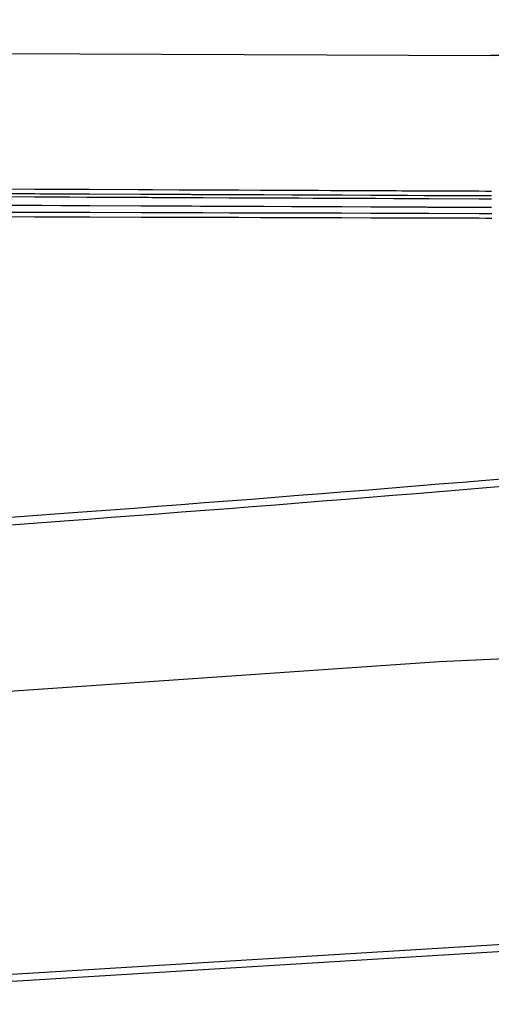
# Model space of a CAD drawing. Extents: x 2145380 to 2157287, y 139568 to 149130.
# Drawn here: x 2146012.6 to 2146054.3, y 142917.6 to 143004.3 of the extents above; entities that cross this region are included whole.
import ezdxf

# ---------------------------------------------------------------- set-up
doc = ezdxf.new("R2010")
doc.units = 0
doc.layers.add('PR_PREVIOUSLY CONSTRUCTED', color=7, linetype='Continuous')
doc.layers.add('TOPO_Curb Back', color=7, linetype='Continuous')

msp = doc.modelspace()

# ---------------------------------------------------------------- linework, layer by layer
at = {"layer": 'PR_PREVIOUSLY CONSTRUCTED'}
for p, q in [((2146390.611, 143004.326), (2146054.286, 143001.137)), ((2145754.509, 143002.444), (2146054.286, 143001.137)), ((2145799.627, 142990.247), (2146054.234, 142989.137)), ((2145856.806, 142948.826), (2146016.48, 142960.598)), ((2145856.855, 142948.161), (2146016.529, 142959.933))]:
    msp.add_line(p, q, dxfattribs=at)
for points in [[(2146009.928, 142989.33), (2146013.91, 142989.313), (2146014.369, 142989.311), (2146014.465, 142989.31), (2146014.477, 142989.31), (2146014.516, 142989.31), (2146014.52, 142989.31), (2146016.231, 142989.303), (2146016.433, 142989.302), (2146016.476, 142989.302), (2146016.481, 142989.302), (2146016.96, 142989.3), (2146017.017, 142989.299), (2146018.531, 142989.293), (2146018.568, 142989.293), (2146018.572, 142989.293), (2146018.711, 142989.292), (2146018.73, 142989.292), (2146018.732, 142989.292), (2146018.762, 142989.292), (2146018.766, 142989.292), (2146023.313, 142989.272), (2146023.854, 142989.27), (2146023.967, 142989.269), (2146023.981, 142989.269), (2146024.286, 142989.268), (2146024.323, 142989.268), (2146024.331, 142989.268), (2146024.332, 142989.268), (2146026.692, 142989.257), (2146026.979, 142989.256), (2146027.712, 142989.253), (2146027.802, 142989.252), (2146028.569, 142989.249), (2146028.57, 142989.249), (2146028.573, 142989.249), (2146028.664, 142989.249), (2146028.73, 142989.248), (2146028.738, 142989.248), (2146028.771, 142989.248), (2146028.775, 142989.248), (2146031.129, 142989.238), (2146031.419, 142989.237), (2146031.481, 142989.236), (2146031.489, 142989.236), (2146031.909, 142989.235), (2146031.961, 142989.234), (2146033.889, 142989.226), (2146034.129, 142989.225), (2146034.191, 142989.225), (2146034.199, 142989.225), (2146036.639, 142989.214), (2146036.944, 142989.213), (2146037.181, 142989.212), (2146037.211, 142989.211), (2146037.282, 142989.211), (2146037.291, 142989.211), (2146038.57, 142989.206), (2146038.574, 142989.206), (2146038.581, 142989.206), (2146038.745, 142989.205), (2146038.78, 142989.205), (2146038.785, 142989.205), (2146038.973, 142989.204), (2146038.997, 142989.204), (2146039.002, 142989.204), (2146039.003, 142989.204), (2146040.103, 142989.199), (2146040.243, 142989.198), (2146040.273, 142989.198), (2146040.277, 142989.198), (2146040.998, 142989.195), (2146041.091, 142989.195), (2146043.648, 142989.183), (2146043.976, 142989.182), (2146044.067, 142989.182), (2146044.079, 142989.182), (2146045.69, 142989.175), (2146045.899, 142989.174), (2146045.944, 142989.173), (2146045.95, 142989.173), (2146046.407, 142989.171), (2146046.467, 142989.171), (2146046.505, 142989.171), (2146046.51, 142989.171), (2146046.524, 142989.171), (2146046.526, 142989.171), (2146046.869, 142989.169)], [(2146009.932, 142988.924), (2146013.914, 142988.907), (2146014.373, 142988.905), (2146014.469, 142988.904), (2146014.48, 142988.904), (2146014.52, 142988.904), (2146014.524, 142988.904), (2146016.235, 142988.897), (2146016.437, 142988.896), (2146016.479, 142988.896), (2146016.485, 142988.895), (2146016.964, 142988.893), (2146017.021, 142988.893), (2146018.535, 142988.887), (2146018.572, 142988.886), (2146018.576, 142988.886), (2146018.715, 142988.886), (2146018.734, 142988.886), (2146018.736, 142988.886), (2146018.766, 142988.886), (2146018.77, 142988.886), (2146023.316, 142988.866), (2146023.858, 142988.863), (2146023.971, 142988.863), (2146023.985, 142988.863), (2146024.29, 142988.862), (2146024.327, 142988.861), (2146024.335, 142988.861), (2146024.336, 142988.861), (2146026.696, 142988.851), (2146026.983, 142988.85), (2146027.716, 142988.847), (2146027.806, 142988.846), (2146028.573, 142988.843), (2146028.574, 142988.843), (2146028.577, 142988.843), (2146028.668, 142988.842), (2146028.734, 142988.842), (2146028.742, 142988.842), (2146028.775, 142988.842), (2146028.779, 142988.842), (2146031.133, 142988.832), (2146031.423, 142988.83), (2146031.485, 142988.83), (2146031.493, 142988.83), (2146031.913, 142988.828), (2146031.965, 142988.828), (2146033.893, 142988.82), (2146034.133, 142988.819), (2146034.195, 142988.818), (2146034.203, 142988.818), (2146036.642, 142988.808), (2146036.948, 142988.806), (2146037.185, 142988.805), (2146037.215, 142988.805), (2146037.286, 142988.805), (2146037.295, 142988.805), (2146038.574, 142988.799), (2146038.577, 142988.799), (2146038.585, 142988.799), (2146038.748, 142988.799), (2146038.784, 142988.798), (2146038.788, 142988.798), (2146038.977, 142988.798), (2146039.001, 142988.797), (2146039.006, 142988.797), (2146039.007, 142988.797), (2146040.107, 142988.793), (2146040.247, 142988.792), (2146040.277, 142988.792), (2146040.281, 142988.792), (2146041.002, 142988.789), (2146041.094, 142988.788), (2146043.651, 142988.777), (2146043.98, 142988.776), (2146044.071, 142988.775), (2146044.083, 142988.775), (2146045.694, 142988.768), (2146045.903, 142988.767), (2146045.948, 142988.767), (2146045.954, 142988.767), (2146046.411, 142988.765), (2146046.471, 142988.765), (2146046.509, 142988.765), (2146046.513, 142988.765), (2146046.528, 142988.765), (2146046.529, 142988.765), (2146046.873, 142988.763), (2146046.918, 142988.763), (2146048.374, 142988.757), (2146048.565, 142988.756), (2146048.574, 142988.756), (2146048.578, 142988.756), (2146048.714, 142988.755), (2146048.734, 142988.755), (2146048.751, 142988.755), (2146048.754, 142988.755), (2146048.792, 142988.755), (2146048.797, 142988.755), (2146053.243, 142988.736), (2146053.831, 142988.733), (2146053.96, 142988.732), (2146053.977, 142988.732), (2146054.049, 142988.732), (2146054.058, 142988.732), (2146054.06, 142988.732), (2146054.352, 142988.731)], [(2146009.935, 142988.643), (2146013.916, 142988.625), (2146014.375, 142988.623), (2146014.472, 142988.623), (2146014.483, 142988.623), (2146014.522, 142988.623), (2146014.527, 142988.623), (2146016.238, 142988.615), (2146016.439, 142988.614), (2146016.482, 142988.614), (2146016.487, 142988.614), (2146016.967, 142988.612), (2146017.024, 142988.612), (2146018.538, 142988.605), (2146018.574, 142988.605), (2146018.578, 142988.605), (2146018.717, 142988.605), (2146018.736, 142988.604), (2146018.738, 142988.604), (2146018.769, 142988.604), (2146018.772, 142988.604), (2146023.319, 142988.585), (2146023.86, 142988.582), (2146023.973, 142988.582), (2146023.987, 142988.582), (2146024.292, 142988.58), (2146024.329, 142988.58), (2146024.337, 142988.58), (2146024.338, 142988.58), (2146026.699, 142988.57), (2146026.985, 142988.569), (2146027.718, 142988.565), (2146027.808, 142988.565), (2146028.575, 142988.562), (2146028.576, 142988.562), (2146028.579, 142988.562), (2146028.671, 142988.561), (2146028.737, 142988.561), (2146028.745, 142988.561), (2146028.778, 142988.561), (2146028.782, 142988.561), (2146031.136, 142988.55), (2146031.425, 142988.549), (2146031.487, 142988.549), (2146031.495, 142988.549), (2146031.915, 142988.547), (2146031.968, 142988.547), (2146033.896, 142988.538), (2146034.136, 142988.537), (2146034.198, 142988.537), (2146034.206, 142988.537), (2146036.645, 142988.527), (2146036.951, 142988.525), (2146037.187, 142988.524), (2146037.217, 142988.524), (2146037.288, 142988.524), (2146037.297, 142988.524), (2146038.576, 142988.518), (2146038.58, 142988.518), (2146038.587, 142988.518), (2146038.751, 142988.517), (2146038.787, 142988.517), (2146038.791, 142988.517), (2146038.979, 142988.516), (2146039.003, 142988.516), (2146039.009, 142988.516), (2146040.109, 142988.511), (2146040.25, 142988.511), (2146040.28, 142988.511), (2146040.284, 142988.511), (2146041.005, 142988.508), (2146041.097, 142988.507), (2146043.654, 142988.496), (2146043.983, 142988.495), (2146044.074, 142988.494), (2146044.086, 142988.494), (2146045.696, 142988.487), (2146045.906, 142988.486), (2146045.951, 142988.486), (2146045.957, 142988.486), (2146046.414, 142988.484), (2146046.474, 142988.484), (2146046.511, 142988.484), (2146046.516, 142988.484), (2146046.53, 142988.483), (2146046.532, 142988.483), (2146046.876, 142988.482), (2146046.921, 142988.482), (2146048.376, 142988.475), (2146048.568, 142988.475), (2146048.577, 142988.475), (2146048.581, 142988.475), (2146048.717, 142988.474), (2146048.736, 142988.474), (2146048.754, 142988.474), (2146048.756, 142988.474), (2146048.794, 142988.474), (2146048.799, 142988.474), (2146053.246, 142988.454), (2146053.834, 142988.452), (2146053.963, 142988.451), (2146053.98, 142988.451), (2146054.051, 142988.451), (2146054.061, 142988.451), (2146054.063, 142988.451), (2146054.354, 142988.449)], [(2146046.869, 142989.169), (2146046.914, 142989.169), (2146048.37, 142989.163), (2146048.561, 142989.162), (2146048.571, 142989.162), (2146048.574, 142989.162), (2146048.71, 142989.161), (2146048.73, 142989.161), (2146048.747, 142989.161), (2146048.75, 142989.161), (2146048.788, 142989.161), (2146048.793, 142989.161), (2146053.239, 142989.142), (2146053.827, 142989.139), (2146053.956, 142989.139), (2146053.973, 142989.139), (2146054.045, 142989.138), (2146054.055, 142989.138), (2146054.056, 142989.138), (2146054.057, 142989.138), (2146054.348, 142989.137)], [(2146009.942, 142987.893), (2146013.923, 142987.875), (2146014.382, 142987.873), (2146014.479, 142987.873), (2146014.49, 142987.873), (2146014.529, 142987.873), (2146014.534, 142987.873), (2146016.245, 142987.865), (2146016.446, 142987.864), (2146016.489, 142987.864), (2146016.494, 142987.864), (2146016.974, 142987.862), (2146017.031, 142987.862), (2146018.545, 142987.855), (2146018.582, 142987.855), (2146018.585, 142987.855), (2146018.725, 142987.855), (2146018.743, 142987.854), (2146018.746, 142987.854), (2146018.776, 142987.854), (2146018.78, 142987.854), (2146023.326, 142987.835), (2146023.867, 142987.832), (2146023.981, 142987.832), (2146023.994, 142987.832), (2146024.3, 142987.83), (2146024.337, 142987.83), (2146024.345, 142987.83), (2146026.706, 142987.82), (2146026.992, 142987.819), (2146027.726, 142987.815), (2146027.815, 142987.815), (2146028.582, 142987.812), (2146028.584, 142987.812), (2146028.586, 142987.812), (2146028.678, 142987.811), (2146028.744, 142987.811), (2146028.752, 142987.811), (2146028.785, 142987.811), (2146028.789, 142987.811), (2146031.143, 142987.801), (2146031.432, 142987.799), (2146031.495, 142987.799), (2146031.502, 142987.799), (2146031.922, 142987.797), (2146031.975, 142987.797), (2146033.903, 142987.789), (2146034.143, 142987.787), (2146034.205, 142987.787), (2146034.213, 142987.787), (2146036.652, 142987.777), (2146036.958, 142987.775), (2146037.194, 142987.774), (2146037.224, 142987.774), (2146037.295, 142987.774), (2146037.304, 142987.774), (2146038.583, 142987.768), (2146038.587, 142987.768), (2146038.594, 142987.768), (2146038.758, 142987.767), (2146038.794, 142987.767), (2146038.798, 142987.767), (2146038.986, 142987.766), (2146039.01, 142987.766), (2146039.016, 142987.766), (2146040.116, 142987.761), (2146040.257, 142987.761), (2146040.287, 142987.761), (2146040.291, 142987.761), (2146041.012, 142987.758), (2146041.104, 142987.757), (2146043.661, 142987.746), (2146043.99, 142987.745), (2146044.081, 142987.744), (2146044.093, 142987.744), (2146045.703, 142987.737), (2146045.913, 142987.736), (2146045.958, 142987.736), (2146045.964, 142987.736), (2146046.421, 142987.734), (2146046.481, 142987.734), (2146046.518, 142987.734), (2146046.523, 142987.734), (2146046.537, 142987.734), (2146046.539, 142987.734), (2146046.883, 142987.732), (2146046.928, 142987.732), (2146048.383, 142987.725), (2146048.575, 142987.725), (2146048.584, 142987.725), (2146048.588, 142987.725), (2146048.724, 142987.724), (2146048.743, 142987.724), (2146048.761, 142987.724), (2146048.763, 142987.724), (2146048.801, 142987.724), (2146048.806, 142987.724), (2146053.253, 142987.704), (2146053.841, 142987.702), (2146053.97, 142987.701), (2146053.987, 142987.701), (2146054.058, 142987.701), (2146054.068, 142987.701), (2146054.07, 142987.701), (2146054.362, 142987.699)], [(2146009.948, 142987.277), (2146013.929, 142987.267), (2146014.388, 142987.265), (2146014.485, 142987.265), (2146014.496, 142987.265), (2146014.535, 142987.265), (2146014.54, 142987.265), (2146016.251, 142987.26), (2146016.452, 142987.26), (2146016.495, 142987.26), (2146016.5, 142987.26), (2146016.98, 142987.258), (2146017.037, 142987.258), (2146018.551, 142987.254), (2146018.587, 142987.254), (2146018.591, 142987.254), (2146018.73, 142987.254), (2146018.749, 142987.254), (2146018.751, 142987.254), (2146018.782, 142987.254), (2146018.785, 142987.254), (2146023.332, 142987.241), (2146023.873, 142987.24), (2146023.986, 142987.24), (2146024, 142987.24), (2146024.305, 142987.239), (2146024.342, 142987.239), (2146024.35, 142987.239), (2146024.351, 142987.239), (2146026.712, 142987.232), (2146026.998, 142987.232), (2146027.731, 142987.23), (2146027.821, 142987.229), (2146028.588, 142987.227), (2146028.589, 142987.227), (2146028.592, 142987.227), (2146028.683, 142987.227), (2146028.749, 142987.227), (2146028.757, 142987.227), (2146028.79, 142987.227), (2146028.794, 142987.227), (2146031.148, 142987.22), (2146031.438, 142987.219), (2146031.5, 142987.219), (2146031.508, 142987.219), (2146031.928, 142987.218), (2146031.98, 142987.218), (2146033.908, 142987.213), (2146034.148, 142987.212), (2146034.21, 142987.212), (2146034.218, 142987.212), (2146036.658, 142987.205), (2146036.963, 142987.204), (2146037.2, 142987.204), (2146037.23, 142987.204), (2146037.301, 142987.203), (2146037.31, 142987.203), (2146038.589, 142987.2), (2146038.593, 142987.2), (2146038.6, 142987.2), (2146038.764, 142987.199), (2146038.799, 142987.199), (2146038.804, 142987.199), (2146038.992, 142987.199), (2146039.016, 142987.199), (2146039.021, 142987.199), (2146039.022, 142987.199), (2146040.122, 142987.195), (2146040.262, 142987.195), (2146040.292, 142987.195), (2146040.296, 142987.195), (2146041.017, 142987.193), (2146041.11, 142987.193), (2146043.667, 142987.186), (2146043.995, 142987.185), (2146044.086, 142987.184), (2146044.098, 142987.184), (2146045.709, 142987.18), (2146045.918, 142987.179), (2146045.963, 142987.179), (2146045.969, 142987.179), (2146046.426, 142987.178), (2146046.486, 142987.178), (2146046.524, 142987.178), (2146046.529, 142987.177), (2146046.543, 142987.177), (2146046.545, 142987.177), (2146046.888, 142987.176), (2146046.933, 142987.176), (2146048.389, 142987.172), (2146048.58, 142987.172), (2146048.589, 142987.172), (2146048.593, 142987.172), (2146048.729, 142987.171), (2146048.749, 142987.171), (2146048.766, 142987.171), (2146048.769, 142987.171), (2146048.807, 142987.171), (2146048.812, 142987.171), (2146053.258, 142987.158), (2146053.846, 142987.157), (2146053.975, 142987.156), (2146053.992, 142987.156), (2146054.064, 142987.156), (2146054.073, 142987.156), (2146054.075, 142987.156), (2146054.367, 142987.155)], [(2146009.951, 142986.871), (2146013.933, 142986.86), (2146014.392, 142986.859), (2146014.489, 142986.859), (2146014.5, 142986.859), (2146014.539, 142986.859), (2146014.544, 142986.859), (2146016.254, 142986.854), (2146016.456, 142986.854), (2146016.499, 142986.853), (2146016.504, 142986.853), (2146016.984, 142986.852), (2146017.04, 142986.852), (2146018.554, 142986.848), (2146018.591, 142986.848), (2146018.595, 142986.848), (2146018.734, 142986.848), (2146018.753, 142986.848), (2146018.755, 142986.848), (2146018.785, 142986.847), (2146018.789, 142986.847), (2146023.336, 142986.835), (2146023.877, 142986.834), (2146023.99, 142986.833), (2146024.004, 142986.833), (2146024.309, 142986.833), (2146024.346, 142986.832), (2146024.354, 142986.832), (2146024.355, 142986.832), (2146026.715, 142986.826), (2146027.002, 142986.825), (2146027.735, 142986.823), (2146027.825, 142986.823), (2146028.592, 142986.821), (2146028.593, 142986.821), (2146028.596, 142986.821), (2146028.687, 142986.821), (2146028.753, 142986.821), (2146028.761, 142986.821), (2146028.794, 142986.82), (2146028.798, 142986.82), (2146031.152, 142986.814), (2146031.442, 142986.813), (2146031.504, 142986.813), (2146031.512, 142986.813), (2146031.932, 142986.812), (2146031.984, 142986.812), (2146033.912, 142986.806), (2146034.152, 142986.806), (2146034.214, 142986.806), (2146034.222, 142986.806), (2146036.661, 142986.799), (2146036.967, 142986.798), (2146037.204, 142986.797), (2146037.234, 142986.797), (2146037.305, 142986.797), (2146037.314, 142986.797), (2146038.593, 142986.794), (2146038.596, 142986.793), (2146038.604, 142986.793), (2146038.767, 142986.793), (2146038.803, 142986.793), (2146038.807, 142986.793), (2146038.996, 142986.792), (2146039.02, 142986.792), (2146039.025, 142986.792), (2146039.026, 142986.792), (2146040.126, 142986.789), (2146040.266, 142986.789), (2146040.296, 142986.789), (2146040.3, 142986.789), (2146041.021, 142986.787), (2146041.113, 142986.786), (2146043.67, 142986.779), (2146043.999, 142986.778), (2146044.09, 142986.778), (2146044.102, 142986.778), (2146045.713, 142986.774), (2146045.922, 142986.773), (2146045.967, 142986.773), (2146045.973, 142986.773), (2146046.43, 142986.771), (2146046.49, 142986.771), (2146046.527, 142986.771), (2146046.532, 142986.771), (2146046.547, 142986.771), (2146046.548, 142986.771), (2146046.892, 142986.77), (2146046.937, 142986.77), (2146048.392, 142986.766), (2146048.584, 142986.765), (2146048.593, 142986.765), (2146048.597, 142986.765), (2146048.733, 142986.765), (2146048.752, 142986.765), (2146048.77, 142986.765), (2146048.772, 142986.765), (2146048.81, 142986.765), (2146048.816, 142986.765), (2146053.262, 142986.752), (2146053.85, 142986.75), (2146053.979, 142986.75), (2146053.996, 142986.75), (2146054.068, 142986.75), (2146054.077, 142986.75), (2146054.079, 142986.75), (2146054.371, 142986.749)], [(2146174.55, 142952.393), (2146122.587, 142950.746), (2146049.722, 142947.434), (2146006.92, 142944.486), (2145989.201, 142944.883), (2145857.811, 142935.196), (2145856.855, 142948.161)]]:
    msp.add_lwpolyline(points, dxfattribs=at)
for radius in [3819.052, 3819.719]:
    msp.add_arc((2145735.682, 146769.313), radius, 274.216501, 276.2165, dxfattribs=at)
at = {"layer": 'TOPO_Curb Back'}
for points in [[(2146086.496, 142923.907), (2146062.136, 142922.806), (2146006.059, 142919.375), (2145953.327, 142915.85), (2145891.262, 142911.017)], [(2146086.505, 142923.307), (2146062.168, 142922.207), (2146006.098, 142918.776), (2145953.371, 142915.252), (2145891.257, 142910.414)]]:
    msp.add_lwpolyline(points, dxfattribs=at)

doc.saveas('drawing.dxf')
